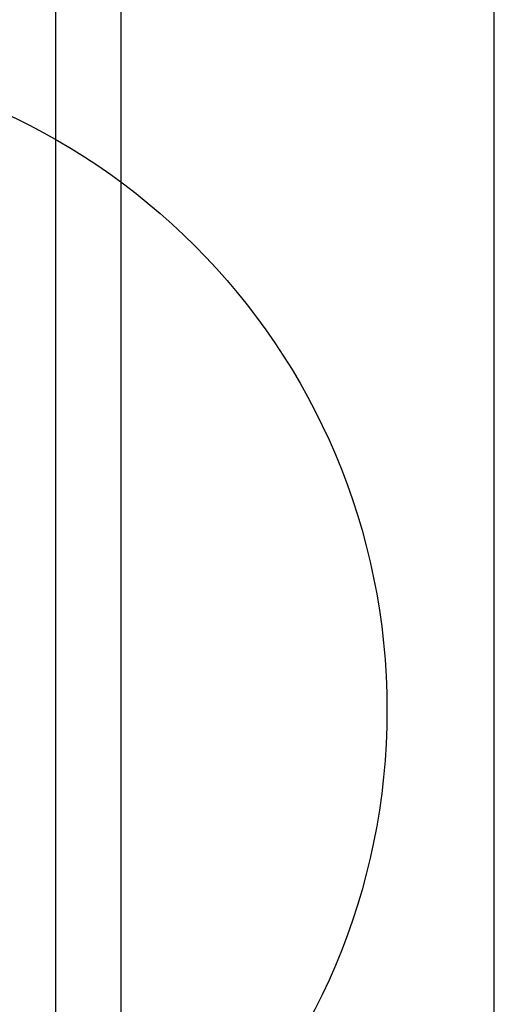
# Model space of a CAD drawing. Extents: x -7650383 to 4934791, y -114316 to 1826789.
# Tile 272 of 328: x 2144592 to 2144853, y 44590 to 45132. Entities that reach past the tile are written whole.
import ezdxf

# ---------------------------------------------------------------- set-up
doc = ezdxf.new("R2010")
doc.units = 0
doc.header["$LTSCALE"] = 800
doc.header["$MEASUREMENT"] = 0
doc.layers.add('KEY PLAN', color=251, linetype='CONTINUOUS')

# ---------------------------------------------------------------- blocks, each defined once
blk = doc.blocks.new('UTCOMBINE')
at = {"layer": 'KEY PLAN'}
for p, q in [((-716826.97, 44536.22, 0), (-716826.97, 42926.93, 0)), ((-716862.97, 44457.31, 0), (-716862.97, 44029.91, 0)), ((-716826.97, 44373.62, 0), (-716826.97, 42844.98, 0)), ((-717068.59, 44372.55, 0), (-717068.59, 42972.56, 0)), ((-717068.59, 44372.55, 0), (-717068.59, 42972.56, 0)), ((-716862.97, 44029.91, 0), (-716862.97, 42927.56, 0))]:
    blk.add_line(p, q, dxfattribs=at)
blk.add_circle((-716648.15, 43961.39, 0), 361.31, dxfattribs=at)

msp = doc.modelspace()

# ---------------------------------------------------------------- block references
at = {"layer": 'KEY PLAN', "rotation": 180}
msp.add_blockref('UTCOMBINE', (1427784.7, 88713.58, 0), dxfattribs=at)

doc.saveas('drawing.dxf')
